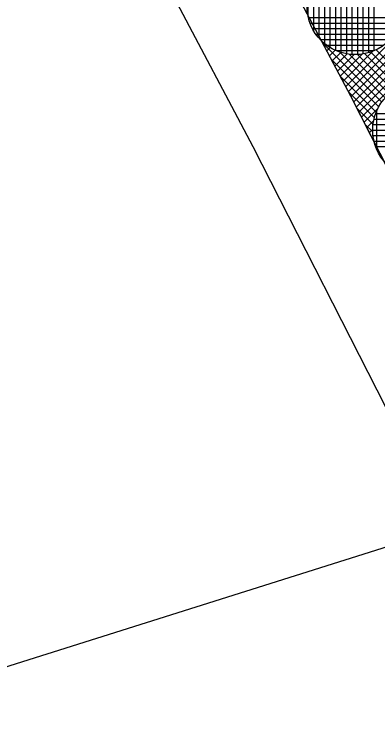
# Model space of a CAD drawing. Extents: x -565346 to -564154, y -1097386 to -1095620.
# Drawn here: x -564315.32 to -564302.07, y -1096108.82 to -1096083.22 of the extents above; entities that cross this region are included whole.
import ezdxf

# ---------------------------------------------------------------- set-up
doc = ezdxf.new("R2010")
doc.units = 0
for name, color, linetype in [('Vrstva 1', 7, 'Continuous'), ('Vrstva 41', 7, 'Continuous'), ('Vrstva 42', 7, 'Continuous'), ('Vrstva 44', 7, 'Continuous')]:
    doc.layers.add(name, color=color, linetype=linetype)

msp = doc.modelspace()

# ---------------------------------------------------------------- linework, layer by layer
at = {"layer": 'Vrstva 1'}
for p, q in [((-564303.06, -1096086.2), (-564321.97, -1096050.57)), ((-564306.61, -1096088.05), (-564321.81, -1096059.38)), ((-564286.49, -1096118.78), (-564303.06, -1096086.2)), ((-564299.56, -1096101.9), (-564306.61, -1096088.05)), ((-564455.123, -1096150.917), (-564299.56, -1096101.9))]:
    msp.add_line(p, q, dxfattribs=at)
at = {"layer": 'Vrstva 41'}
msp.add_lwpolyline([(-564213.14, -1096212.119), (-564215.677, -1096213.942), (-564248.76, -1096171.14), (-564286.49, -1096118.78), (-564303.06, -1096086.2), (-564321.97, -1096050.57), (-564327.79, -1096006.41), (-564332.63, -1095955.35), (-564334.17, -1095918.36), (-564331.082, -1095918.814), (-564329.607, -1095955.228), (-564324.705, -1096006.855), (-564319.072, -1096049.639), (-564283.916, -1096117.222), (-564246.344, -1096169.361)], close=True, dxfattribs=at)
at = {"layer": 'Vrstva 42'}
for p, q in [((-564301.266, -1096083.869), (-564303.246, -1096085.85)), ((-564301.169, -1096084.055), (-564303.148, -1096086.034)), ((-564304.085, -1096084.268), (-564301.933, -1096086.42)), ((-564301.072, -1096084.242), (-564303.05, -1096086.22)), ((-564303.98, -1096084.321), (-564304.03, -1096084.371)), ((-564303.814, -1096084.438), (-564303.932, -1096084.556)), ((-564303.629, -1096084.536), (-564303.834, -1096084.741)), ((-564302.241, -1096084.561), (-564303.344, -1096085.665)), ((-564300.975, -1096084.428), (-564302.955, -1096086.407)), ((-564302.14, -1096084.516), (-564300.914, -1096085.742)), ((-564303.424, -1096084.614), (-564303.736, -1096084.926)), ((-564303.192, -1096084.664), (-564303.638, -1096085.111)), ((-564302.935, -1096084.691), (-564303.54, -1096085.295)), ((-564303.473, -1096084.597), (-564301.806, -1096086.265)), ((-564302.632, -1096084.67), (-564303.442, -1096085.48)), ((-564303.116, -1096084.672), (-564301.662, -1096086.125)), ((-564300.879, -1096084.614), (-564302.859, -1096086.594)), ((-564302.816, -1096084.689), (-564301.503, -1096086.002)), ((-564300.782, -1096084.8), (-564302.764, -1096086.782)), ((-564302.562, -1096084.659), (-564301.326, -1096085.896)), ((-564302.34, -1096084.599), (-564301.13, -1096085.809)), ((-564303.766, -1096084.871), (-564302.043, -1096086.594)), ((-564300.685, -1096084.986), (-564302.669, -1096086.969)), ((-564303.446, -1096085.473), (-564302.133, -1096086.786)), ((-564303.126, -1096086.076), (-564302.204, -1096086.998)), ((-564302.827, -1096086.657), (-564302.25, -1096087.235)), ((-564302.076, -1096086.66), (-564302.573, -1096087.157)), ((-564302.228, -1096087.095), (-564302.478, -1096087.344)), ((-564302.535, -1096087.233), (-564302.261, -1096087.507)), ((-564302.262, -1096087.412), (-564302.383, -1096087.532)), ((-564302.246, -1096087.678), (-564302.287, -1096087.719)), ((-564302.242, -1096087.808), (-564302.22, -1096087.83))]:
    msp.add_line(p, q, dxfattribs=at)
at = {"layer": 'Vrstva 44'}
for p, q in [((-564303.22, -1096081.223), (-564303.22, -1096084.663)), ((-564303.02, -1096081.199), (-564303.02, -1096084.688)), ((-564302.82, -1096081.197), (-564302.82, -1096084.69)), ((-564302.62, -1096081.219), (-564302.62, -1096084.671)), ((-564303.82, -1096081.454), (-564303.82, -1096084.433)), ((-564303.62, -1096081.349), (-564303.62, -1096084.538)), ((-564303.42, -1096081.273), (-564303.42, -1096084.615)), ((-564302.42, -1096081.263), (-564302.42, -1096084.624)), ((-564302.22, -1096081.333), (-564302.22, -1096084.553)), ((-564304.02, -1096081.599), (-564304.02, -1096084.289)), ((-564304.22, -1096081.791), (-564304.22, -1096084.096)), ((-564304.42, -1096082.072), (-564304.42, -1096083.816)), ((-564304.62, -1096082.613), (-564304.62, -1096083.274)), ((-564304.605, -1096083.35), (-564301.203, -1096083.35)), ((-564304.543, -1096083.55), (-564301.262, -1096083.55)), ((-564304.454, -1096083.75), (-564301.352, -1096083.75)), ((-564304.335, -1096083.95), (-564301.474, -1096083.95)), ((-564304.168, -1096084.15), (-564301.638, -1096084.15)), ((-564303.942, -1096084.35), (-564301.862, -1096084.35)), ((-564303.594, -1096084.55), (-564302.214, -1096084.55)), ((-564302.156, -1096086.84), (-564298.874, -1096086.84)), ((-564302.12, -1096086.753), (-564302.12, -1096088.137)), ((-564302.216, -1096087.04), (-564298.812, -1096087.04)), ((-564302.25, -1096087.24), (-564298.776, -1096087.24)), ((-564302.262, -1096087.44), (-564298.766, -1096087.44)), ((-564302.252, -1096087.64), (-564298.777, -1096087.64)), ((-564302.218, -1096087.84), (-564298.811, -1096087.84)), ((-564302.158, -1096088.04), (-564298.869, -1096088.04))]:
    msp.add_line(p, q, dxfattribs=at)
for centre in [(-564302.903, -1096082.944), (-564300.514, -1096087.444)]:
    msp.add_circle(centre, 1.75, dxfattribs=at)

doc.saveas('drawing.dxf')
